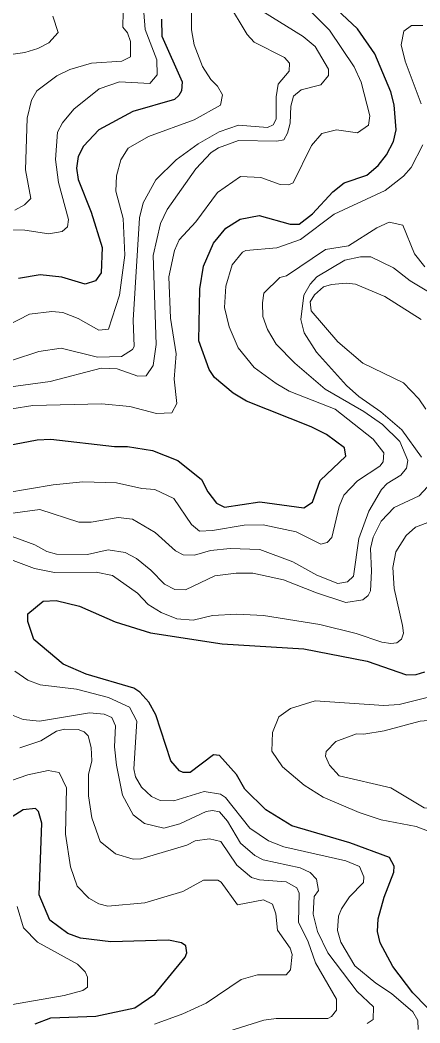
# Model space of a CAD drawing. Extents: x 673.3 to 698.5, y 6984.3 to 7012.3.
# Drawn here: x 691.349 to 691.969, y 7005.606 to 7007.162 of the extents above; entities that cross this region are included whole.
import ezdxf

# ---------------------------------------------------------------- set-up
doc = ezdxf.new("R2010")
doc.units = 0
doc.header["$LTSCALE"] = 0.032
doc.layers.add('1', color=7, linetype='Continuous', lineweight=25)
doc.layers.add('2', color=7, linetype='Continuous', lineweight=13)

msp = doc.modelspace()

# ---------------------------------------------------------------- linework, layer by layer
at = {"layer": '1'}
for points in [[(691.9048, 7006.9358), (691.9175, 7006.9526), (691.9282, 7006.9732), (691.9327, 7006.9913), (691.9296, 7007.0301), (691.9245, 7007.0503), (691.8992, 7007.1089), (691.8725, 7007.1477), (691.8079, 7007.209)], [(691.5688, 7007.1627), (691.569, 7007.1366), (691.6004, 7007.0656), (691.5997, 7007.052), (691.5956, 7007.0444), (691.5886, 7007.0384), (691.5239, 7007.0198), (691.4716, 7006.9911), (691.4478, 7006.9659), (691.4395, 7006.9497), (691.4369, 7006.9318), (691.4393, 7006.9145), (691.4594, 7006.8634), (691.4767, 7006.8089), (691.475, 7006.7697), (691.4665, 7006.7572), (691.4503, 7006.7521), (691.4141, 7006.7627), (691.3803, 7006.7666), (691.3467, 7006.761)], [(691.319, 7006.4995), (691.3759, 7006.5107), (691.3972, 7006.5116), (691.4955, 7006.5004), (691.5161, 7006.5003), (691.5546, 7006.4939), (691.5937, 7006.4785), (691.6305, 7006.449), (691.6403, 7006.4297), (691.6537, 7006.4122), (691.6662, 7006.406), (691.7213, 7006.4147), (691.7891, 7006.4051), (691.803, 7006.4138), (691.8147, 7006.4473), (691.8543, 7006.4855), (691.8526, 7006.498), (691.8243, 7006.5186), (691.8005, 7006.5306), (691.7005, 7006.5708), (691.6798, 7006.5828), (691.6507, 7006.6072), (691.6424, 7006.6194), (691.6266, 7006.664), (691.6283, 7006.7446), (691.6336, 7006.7798), (691.649, 7006.8156), (691.6686, 7006.8388), (691.6905, 7006.853), (691.7199, 7006.8586), (691.7682, 7006.8448), (691.782, 7006.8452), (691.803, 7006.8608), (691.8342, 7006.8952), (691.8519, 7006.9089), (691.8868, 7006.9212), (691.9048, 7006.9358)], [(692.0014, 7005.6092), (691.9583, 7005.6531), (691.9274, 7005.6939), (691.9077, 7005.7304), (691.9035, 7005.7483), (691.9045, 7005.7679), (691.914, 7005.8016), (691.9288, 7005.8404), (691.9294, 7005.8495), (691.9222, 7005.8631), (691.8608, 7005.8855), (691.7707, 7005.9123), (691.7305, 7005.937), (691.6976, 7005.969), (691.6849, 7005.9916), (691.6583, 7006.0213), (691.6491, 7006.0221), (691.613, 7005.9948), (691.6022, 7005.9946), (691.5964, 7005.9974), (691.5833, 7006.0128), (691.5596, 7006.0844), (691.5489, 7006.104), (691.5351, 7006.1193), (691.5255, 7006.1257), (691.4516, 7006.1471), (691.4162, 7006.1625), (691.3705, 7006.2009), (691.3611, 7006.2291), (691.3611, 7006.241), (691.3853, 7006.2606), (691.405, 7006.2616), (691.4412, 7006.2526), (691.4965, 7006.2282), (691.5516, 7006.2112), (691.6627, 7006.1941), (691.7894, 7006.1867), (691.8874, 7006.1672)], [(691.8874, 7006.1672), (691.9488, 7006.1461), (691.9634, 7006.1468), (691.9771, 7006.1506)], [(691.3726, 7005.6049), (691.3969, 7005.6142), (691.4666, 7005.6167), (691.5272, 7005.6298), (691.5581, 7005.651), (691.6054, 7005.7082), (691.6077, 7005.715), (691.6063, 7005.726), (691.5996, 7005.7307), (691.5796, 7005.7348), (691.4901, 7005.7323), (691.4429, 7005.738), (691.4232, 7005.7452), (691.3953, 7005.7658), (691.3789, 7005.8052), (691.383, 7005.9161), (691.3779, 7005.9344), (691.3731, 7005.939), (691.3541, 7005.9367), (691.3271, 7005.9198)]]:
    msp.add_lwpolyline(points, dxfattribs=at)
at = {"layer": '2'}
for points in [[(691.765, 7007.2103), (691.829, 7007.1456), (691.8675, 7007.0891), (691.8785, 7007.0653), (691.8919, 7007.0129), (691.8898, 7006.9983), (691.8728, 7006.9866), (691.8399, 7006.9913), (691.8171, 7006.9855), (691.8012, 7006.9671), (691.7729, 7006.9091), (691.7655, 7006.9058), (691.7526, 7006.9065), (691.7229, 7006.9172), (691.691, 7006.9188), (691.6554, 7006.8939), (691.6221, 7006.8486), (691.5961, 7006.8209), (691.589, 7006.8042), (691.5802, 7006.7633), (691.5826, 7006.6992), (691.5916, 7006.6439), (691.5882, 7006.6048), (691.5924, 7006.5667), (691.5847, 7006.5524), (691.5608, 7006.5516), (691.5194, 7006.5621), (691.4754, 7006.5662), (691.3689, 7006.5638), (691.3366, 7006.5589)], [(691.6707, 7007.1896), (691.7016, 7007.139), (691.7123, 7007.1272), (691.7595, 7007.1035), (691.7673, 7007.0948), (691.7668, 7007.0825), (691.7496, 7007.0621), (691.7463, 7007.0422), (691.7462, 7007.008), (691.7416, 7006.9989), (691.7329, 7006.9947), (691.6881, 7006.9985), (691.6581, 7006.9884), (691.6255, 7006.9697), (691.5913, 7006.9446), (691.56, 7006.9135), (691.54, 7006.8783), (691.5344, 7006.855), (691.5248, 7006.6961), (691.5263, 7006.6553), (691.5234, 7006.6505), (691.5065, 7006.6396), (691.4696, 7006.6386), (691.4132, 7006.6525), (691.3782, 7006.6477), (691.3373, 7006.6341)], [(691.3005, 7006.5882), (691.3958, 7006.601), (691.4751, 7006.6218), (691.5001, 7006.6207), (691.532, 7006.6093), (691.5446, 7006.6098), (691.5556, 7006.6258), (691.5605, 7006.6585), (691.5557, 7006.7966), (691.5668, 7006.8458), (691.5774, 7006.868), (691.6219, 7006.9306), (691.6458, 7006.9561), (691.6569, 7006.9635), (691.6881, 7006.9748), (691.7474, 7006.9735), (691.7584, 7006.976), (691.7642, 7006.9859), (691.768, 7007.0015), (691.7691, 7007.0278), (691.7733, 7007.0437), (691.7854, 7007.0532), (691.8156, 7007.0608), (691.8276, 7007.0756), (691.8275, 7007.0852), (691.8069, 7007.1205), (691.7883, 7007.1359), (691.7259, 7007.1746)], [(691.5411, 7007.1732), (691.5435, 7007.1467), (691.5613, 7007.0996), (691.5621, 7007.0766), (691.5505, 7007.0629), (691.5034, 7007.0655), (691.4719, 7007.0548), (691.4328, 7007.0231), (691.4153, 7007.0021), (691.4075, 7006.9878), (691.4043, 7006.9452), (691.4091, 7006.9096), (691.4244, 7006.852), (691.4226, 7006.8411), (691.4145, 7006.8337), (691.3941, 7006.8302), (691.3565, 7006.8358), (691.3195, 7006.8367)], [(691.3414, 7006.8668), (691.356, 7006.8748), (691.3658, 7006.885), (691.3578, 7006.9292), (691.3603, 7007.0093), (691.3669, 7007.0372), (691.3755, 7007.052), (691.4062, 7007.0749), (691.4262, 7007.085), (691.4601, 7007.0947), (691.5073, 7007.098), (691.5204, 7007.1044), (691.5206, 7007.1282), (691.5159, 7007.1417), (691.5084, 7007.1504), (691.5093, 7007.1741)], [(691.6193, 7007.0066), (691.6603, 7007.0294), (691.663, 7007.0456), (691.6555, 7007.0592), (691.6449, 7007.0694), (691.6321, 7007.0894), (691.6194, 7007.123), (691.6152, 7007.1461), (691.6152, 7007.1758)], [(691.4002, 7007.1677), (691.4082, 7007.1423), (691.3937, 7007.1263), (691.3767, 7007.1173), (691.3566, 7007.1111), (691.3162, 7007.1057)], [(691.9711, 7007.0318), (691.9464, 7007.0975), (691.9401, 7007.123), (691.9442, 7007.1441), (691.9561, 7007.1532), (691.9737, 7007.1532)], [(691.312, 7006.6792), (691.364, 7006.7054), (691.3985, 7006.7095), (691.4158, 7006.708), (691.4393, 7006.6989), (691.4712, 7006.6806), (691.4863, 7006.682), (691.5037, 7006.7347), (691.5117, 7006.7969), (691.5093, 7006.8538), (691.4979, 7006.8963), (691.4987, 7006.9201), (691.5054, 7006.9448), (691.5171, 7006.963), (691.5483, 7006.9807), (691.6193, 7007.0066)], [(691.9132, 7006.4902), (691.8969, 7006.5117), (691.8381, 7006.558), (691.7664, 7006.5863), (691.7462, 7006.5977), (691.7122, 7006.623), (691.6873, 7006.6531), (691.6733, 7006.6859), (691.6665, 7006.7158), (691.6685, 7006.7487), (691.6782, 7006.782), (691.6941, 7006.8014), (691.6996, 7006.804), (691.7476, 7006.8083), (691.7843, 7006.821), (691.8365, 7006.8605), (691.9153, 7006.8972), (691.9439, 7006.9194), (691.956, 7006.933), (691.974, 7006.9679)], [(691.977, 7006.7789), (691.9612, 7006.799), (691.9428, 7006.8435), (691.9217, 7006.8481), (691.9028, 7006.8395), (691.8584, 7006.8116), (691.8227, 7006.8055), (691.7627, 7006.7648), (691.752, 7006.7621), (691.7274, 7006.7381), (691.7251, 7006.7232), (691.7259, 7006.7017), (691.7332, 7006.6819), (691.7464, 7006.6589), (691.7753, 7006.6295), (691.8224, 7006.589), (691.8825, 7006.5547), (691.9114, 7006.5346), (691.9382, 7006.5078), (691.9505, 7006.4786), (691.9486, 7006.4664), (691.9396, 7006.4557), (691.9188, 7006.4429), (691.9099, 7006.4335), (691.8902, 7006.3998), (691.8745, 7006.3577), (691.8661, 7006.299), (691.8569, 7006.2902), (691.8421, 7006.2879), (691.8093, 7006.3006), (691.7725, 7006.3214), (691.721, 7006.3406), (691.6752, 7006.3422), (691.6444, 7006.339), (691.6199, 7006.3317), (691.6024, 7006.3325), (691.5902, 7006.3386), (691.5587, 7006.3669), (691.5237, 7006.3878), (691.5016, 7006.3903), (691.4594, 7006.3829), (691.4403, 7006.3829), (691.3799, 7006.4026)], [(691.9855, 7006.7385), (691.9544, 7006.7573), (691.9286, 7006.7771), (691.8932, 7006.7942), (691.8772, 7006.7942), (691.8529, 7006.7893), (691.8096, 7006.7631), (691.7991, 7006.7519), (691.7892, 7006.7347), (691.7845, 7006.697), (691.7901, 7006.6765), (691.809, 7006.6466), (691.8555, 7006.5947), (691.8747, 7006.5778), (691.9089, 7006.5542), (691.9411, 7006.5261), (691.9717, 7006.4835)], [(691.9785, 7006.5579), (691.9679, 7006.5742), (691.9441, 7006.5988), (691.881, 7006.6297), (691.842, 7006.6627), (691.8008, 7006.7107), (691.7992, 7006.7247), (691.8058, 7006.7356), (691.82, 7006.7476), (691.8324, 7006.7517), (691.8549, 7006.7536), (691.8695, 7006.7519), (691.9151, 7006.733), (691.9712, 7006.697)], [(691.2901, 7006.4221), (691.4004, 7006.4409), (691.4468, 7006.4457), (691.4989, 7006.4441), (691.5383, 7006.4352), (691.5581, 7006.4335), (691.5879, 7006.4198), (691.615, 7006.3792), (691.6273, 7006.3692), (691.6477, 7006.3699), (691.6969, 7006.3782), (691.7265, 7006.3789), (691.7775, 7006.368), (691.8158, 7006.3489), (691.8255, 7006.3514), (691.8325, 7006.3591), (691.8441, 7006.4073), (691.8515, 7006.4248), (691.8726, 7006.4469), (691.9072, 7006.4699), (691.9122, 7006.4764), (691.9132, 7006.4902)], [(691.9813, 7006.4379), (691.9684, 7006.4238), (691.9296, 7006.4058), (691.9092, 7006.3846), (691.8968, 7006.3598), (691.8929, 7006.3421), (691.8945, 7006.3069), (691.8929, 7006.2766), (691.8893, 7006.269), (691.8809, 7006.2626), (691.8546, 7006.2585), (691.809, 7006.2731), (691.758, 7006.2936), (691.7102, 7006.304), (691.6846, 7006.304), (691.6511, 7006.2999), (691.6057, 7006.278), (691.5894, 7006.2787), (691.5734, 7006.2866), (691.5522, 7006.3083), (691.5296, 7006.3268), (691.5122, 7006.3358), (691.4859, 7006.3398), (691.4539, 7006.3326), (691.406, 7006.3332), (691.3907, 7006.3375), (691.3724, 7006.348), (691.3372, 7006.3609)], [(691.3799, 7006.4026), (691.2102, 7006.3796)], [(691.3089, 7006.3341), (691.3714, 7006.3112), (691.4028, 7006.3049), (691.4675, 7006.3056), (691.4928, 7006.3), (691.5312, 7006.273), (691.5481, 7006.2553), (691.5682, 7006.2428), (691.5923, 7006.2331), (691.6175, 7006.2308), (691.6477, 7006.238), (691.6855, 7006.2405), (691.7269, 7006.2381), (691.8141, 7006.2242), (691.8705, 7006.2104), (691.9104, 7006.1967), (691.924, 7006.1949), (691.9336, 7006.1957), (691.9406, 7006.2013), (691.9441, 7006.2108), (691.9424, 7006.2225), (691.9294, 7006.2799), (691.9271, 7006.3125), (691.9321, 7006.3368), (691.9481, 7006.3624), (691.9626, 7006.3752), (692.0088, 7006.3925)], [(691.9661, 7005.6102), (691.9584, 7005.6237), (691.9252, 7005.6521), (691.901, 7005.6683), (691.8685, 7005.6948), (691.8465, 7005.7317), (691.8415, 7005.7495), (691.8433, 7005.772), (691.8475, 7005.7832), (691.8601, 7005.8021), (691.8821, 7005.8242), (691.8822, 7005.833), (691.8755, 7005.8488), (691.8544, 7005.8578), (691.7585, 7005.8793), (691.7343, 7005.8886), (691.7056, 7005.9082), (691.6678, 7005.956), (691.66, 7005.9613), (691.635, 7005.9652), (691.5877, 7005.9506), (691.5666, 7005.9513), (691.5529, 7005.9573), (691.5374, 7005.972), (691.5282, 7005.9881), (691.5256, 7006.0004), (691.5304, 7006.0741), (691.519, 7006.0962), (691.4863, 7006.1111), (691.4366, 7006.1239), (691.3804, 7006.1306), (691.3613, 7006.1377), (691.3411, 7006.1521)], [(692.0278, 7006.1229), (691.9373, 7006.1004), (691.9135, 7006.0988), (691.807, 7006.1061), (691.7689, 7006.0942), (691.7506, 7006.0811), (691.7406, 7006.0569), (691.7398, 7006.0279), (691.7561, 7006.0034), (691.79, 7005.9752), (691.8193, 7005.9567), (691.875, 7005.9326), (691.9093, 7005.9214), (691.9633, 7005.9111), (691.9921, 7005.9)], [(691.3203, 7006.0906), (691.3539, 7006.077), (691.3793, 7006.0744), (691.4572, 7006.0874), (691.4796, 7006.085), (691.4915, 7006.0798), (691.4971, 7006.0672), (691.4955, 7006.0345), (691.4986, 7006.0062), (691.508, 7005.9597), (691.5249, 7005.9293), (691.5423, 7005.9158)], [(691.3491, 7006.0331), (691.3816, 7006.044), (691.406, 7006.0586), (691.418, 7006.0621), (691.4392, 7006.0613), (691.4488, 7006.058), (691.4549, 7006.0517), (691.4597, 7006.0336), (691.4604, 7006.0126), (691.4556, 7005.9916), (691.4556, 7005.9585), (691.4604, 7005.9245), (691.4734, 7005.888), (691.4971, 7005.8687), (691.5249, 7005.8603), (691.5366, 7005.861), (691.608, 7005.8819), (691.6206, 7005.8888), (691.6431, 7005.8919), (691.6608, 7005.8876), (691.6855, 7005.851), (691.7081, 7005.8317), (691.7204, 7005.8283), (691.7619, 7005.8251), (691.7783, 7005.8157), (691.782, 7005.8077), (691.7813, 7005.7625), (691.7959, 7005.7323), (691.8073, 7005.6997), (691.8399, 7005.6432), (691.8399, 7005.626), (691.8321, 7005.6162), (691.8265, 7005.6135), (691.7465, 7005.6134), (691.7273, 7005.6109), (691.6369, 7005.5821)], [(691.5576, 7005.6043), (691.6016, 7005.6203), (691.6377, 7005.637), (691.6921, 7005.6738), (691.7177, 7005.681), (691.7617, 7005.6812), (691.7688, 7005.6888), (691.7714, 7005.7125), (691.7681, 7005.7224), (691.7487, 7005.7504), (691.7461, 7005.7754), (691.7408, 7005.7905), (691.7269, 7005.7973), (691.6864, 7005.7894), (691.6611, 7005.8245), (691.656, 7005.8276), (691.6337, 7005.8277), (691.6016, 7005.8102), (691.5425, 7005.7924), (691.4855, 7005.7877), (691.4716, 7005.7911), (691.456, 7005.7998), (691.4377, 7005.8187), (691.4273, 7005.8484), (691.4197, 7005.899), (691.4214, 7005.9711), (691.4101, 7005.9949), (691.393, 7005.9977), (691.3613, 7005.9912), (691.3239, 7005.9783)], [(691.5423, 7005.9158), (691.5722, 7005.9084), (691.597, 7005.9152), (691.6379, 7005.9342), (691.6477, 7005.9359), (691.6585, 7005.9336), (691.6707, 7005.9194), (691.6912, 7005.8851), (691.7135, 7005.866), (691.7265, 7005.8595), (691.7835, 7005.8469), (691.7992, 7005.8398), (691.8088, 7005.8296), (691.8123, 7005.8116), (691.8056, 7005.8023), (691.804, 7005.7751), (691.8107, 7005.7484), (691.8265, 7005.715), (691.8722, 7005.6554), (691.8975, 7005.6315), (691.8966, 7005.6117), (691.8874, 7005.6054)], [(691.3448, 7005.7871), (691.3544, 7005.7538), (691.3762, 7005.7317), (691.4383, 7005.6974), (691.4504, 7005.6859), (691.4539, 7005.6773), (691.4538, 7005.6618), (691.4468, 7005.6567), (691.4176, 7005.6489), (691.3376, 7005.6352)], [(691.9669, 7005.5962), (691.9661, 7005.6102)]]:
    msp.add_lwpolyline(points, dxfattribs=at)
msp.add_lwpolyline([(692.0241, 7005.95), (692.0322, 7005.9583), (692.0402, 7006.0037), (692.0387, 7006.024), (692.0268, 7006.0505), (692.0192, 7006.0611), (692.004, 7006.0742), (691.9877, 7006.076), (691.9697, 7006.0745), (691.9138, 7006.0595), (691.8825, 7006.054), (691.8708, 7006.0548), (691.8389, 7006.0429), (691.8238, 7006.0271), (691.8229, 7006.0199), (691.8292, 7006.0063), (691.8443, 7005.9897), (691.9241, 7005.9711), (691.9762, 7005.9398), (691.9962, 7005.9379)], close=True, dxfattribs=at)

doc.saveas('drawing.dxf')
